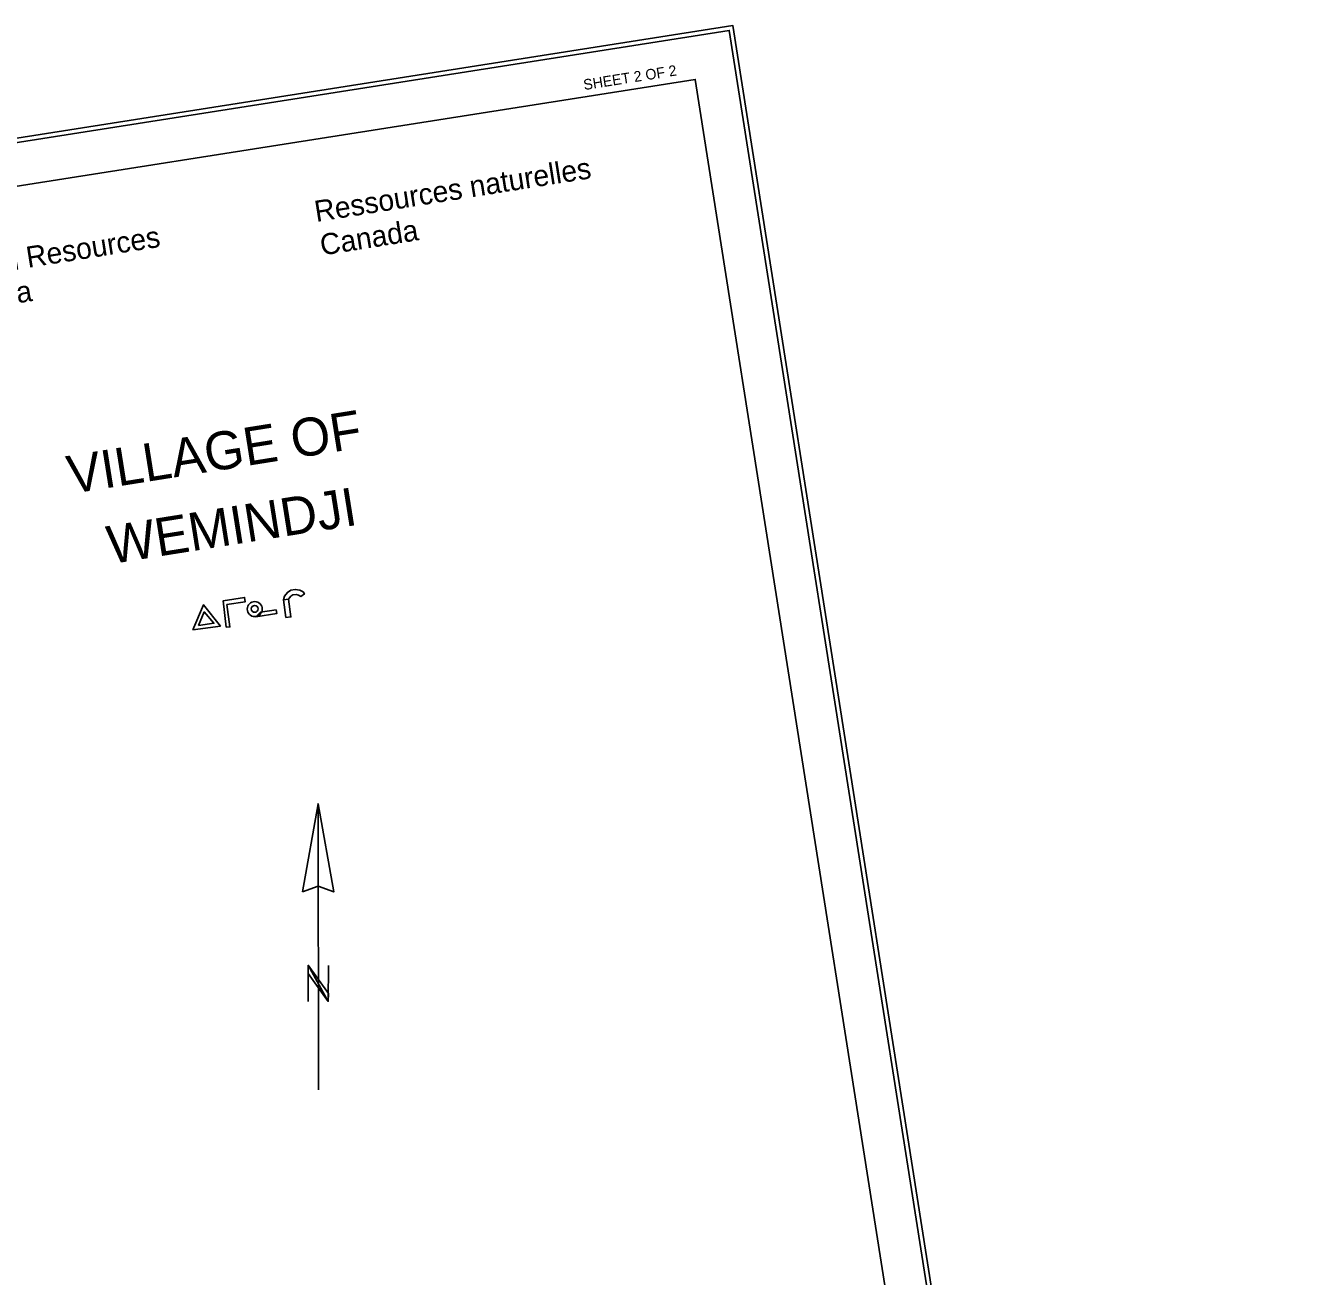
# Model space of a CAD drawing. Extents: x 646142 to 649934, y 5874075 to 5876351.
# Drawn here: x 649328 to 649934, y 5875760 to 5876351 of the extents above; entities that cross this region are included whole.
import ezdxf

# ---------------------------------------------------------------- set-up
doc = ezdxf.new("R2010")
doc.units = 0
doc.layers.add('Niveau 60', color=7, linetype='Continuous')
doc.layers.add('Niveau 63', color=7, linetype='Continuous')

msp = doc.modelspace()

# ---------------------------------------------------------------- linework, layer by layer
at = {"layer": 'Niveau 60'}
for points in [[(646142.26, 5875797.64), (649662.59, 5876351.49), (649933.58, 5874629.01), (646413.32, 5874074.83), (646142.26, 5875797.64)], [(646144.55, 5875795.97), (649660.92, 5876349.21), (649931.28, 5874630.65), (646414.98, 5874077.12), (646144.55, 5875795.97)], [(649415.27, 5874569.37), (649908.85, 5874647.01), (649644.82, 5876326.04), (649151.17, 5876248.41), (649415.27, 5874569.37)]]:
    msp.add_lwpolyline(points, dxfattribs=at)
at = {"layer": 'Niveau 63'}
for p, q in [((649466.28, 5875983.24), (649458.97, 5875941.52)), ((649466.28, 5875983.24), (649473.68, 5875941.53)), ((649466.28, 5875983.24), (649466.43, 5875847.9)), ((649466.28, 5875983.24), (649466.32, 5875944.2)), ((649473.68, 5875941.53), (649466.28, 5875983.24)), ((649458.97, 5875941.52), (649466.32, 5875944.2)), ((649466.32, 5875944.2), (649473.68, 5875941.53)), ((649466.32, 5875944.2), (649473.68, 5875941.53))]:
    msp.add_line(p, q, dxfattribs=at)
for points in [[(649422.78, 5876066.8), (649421.32, 5876079.2), (649431.46, 5876080.9), (649431.79, 5876078.86), (649423.11, 5876077.49), (649424.51, 5876066.96)], [(649449.93, 5876079.8), (649450.39, 5876081.43), (649451.73, 5876083.28), (649453.44, 5876084.36), (649455.5, 5876084.69), (649457.66, 5876084.32), (649459.19, 5876083.51), (649459.81, 5876082.56), (649458.12, 5876081.36), (649456.96, 5876081.99), (649455.87, 5876082.28), (649454.37, 5876082.06), (649453.42, 5876081.44), (649452.74, 5876080.64), (649452.34, 5876080.1)], [(649451.02, 5876071.36), (649449.93, 5876079.8), (649452.34, 5876080.1), (649453.44, 5876071.66)], [(649406.95, 5876065.49), (649412, 5876077.4), (649420.01, 5876067.3)], [(649409.67, 5876067.56), (649412.4, 5876074.06), (649416.98, 5876068.7)], [(649439.05, 5876073.98), (649446.42, 5876074.97), (649446.68, 5876073.25), (649436.76, 5876071.77)], [(649466.32, 5875944.2), (649466.28, 5875983.24), (649466.32, 5875944.2), (649473.68, 5875941.53)], [(649461.65, 5875906.8), (649471.16, 5875893.43), (649471.11, 5875889.68), (649461.64, 5875902.99)]]:
    msp.add_lwpolyline(points, close=True, dxfattribs=at)
msp.add_lwpolyline([(649461.6, 5875889.61), (649461.65, 5875906.8), (649471.11, 5875889.68), (649471.16, 5875906.73)], dxfattribs=at)
for centre, radius in [((649436.31, 5876075.36), 3.54), ((649436.29, 5876075.48), 1.63)]:
    msp.add_circle(centre, radius, dxfattribs=at)

# ---------------------------------------------------------------- texts
for s, height, rotation, p in [('SHEET 2 OF 2', 5, 9.0384, (649592.26, 5876320.95)), ('Ressources naturelles', 10, 9.03961, (649465.4, 5876258.54)), (' Canada', 10, 9.03961, (649464.39, 5876242.07)), ('Natural Resources', 10, 9.03961, (649282.7, 5876229.47)), ('Canada', 10, 9.03961, (649285.21, 5876213.88)), ('VILLAGE OF', 18, 9.0388, (649349.09, 5876129.84)), ('WEMINDJI', 18, 9.0388, (649368.02, 5876096.62))]:
    msp.add_text(s, height=height, rotation=rotation, dxfattribs=at).set_placement(p)

doc.saveas('drawing.dxf')
